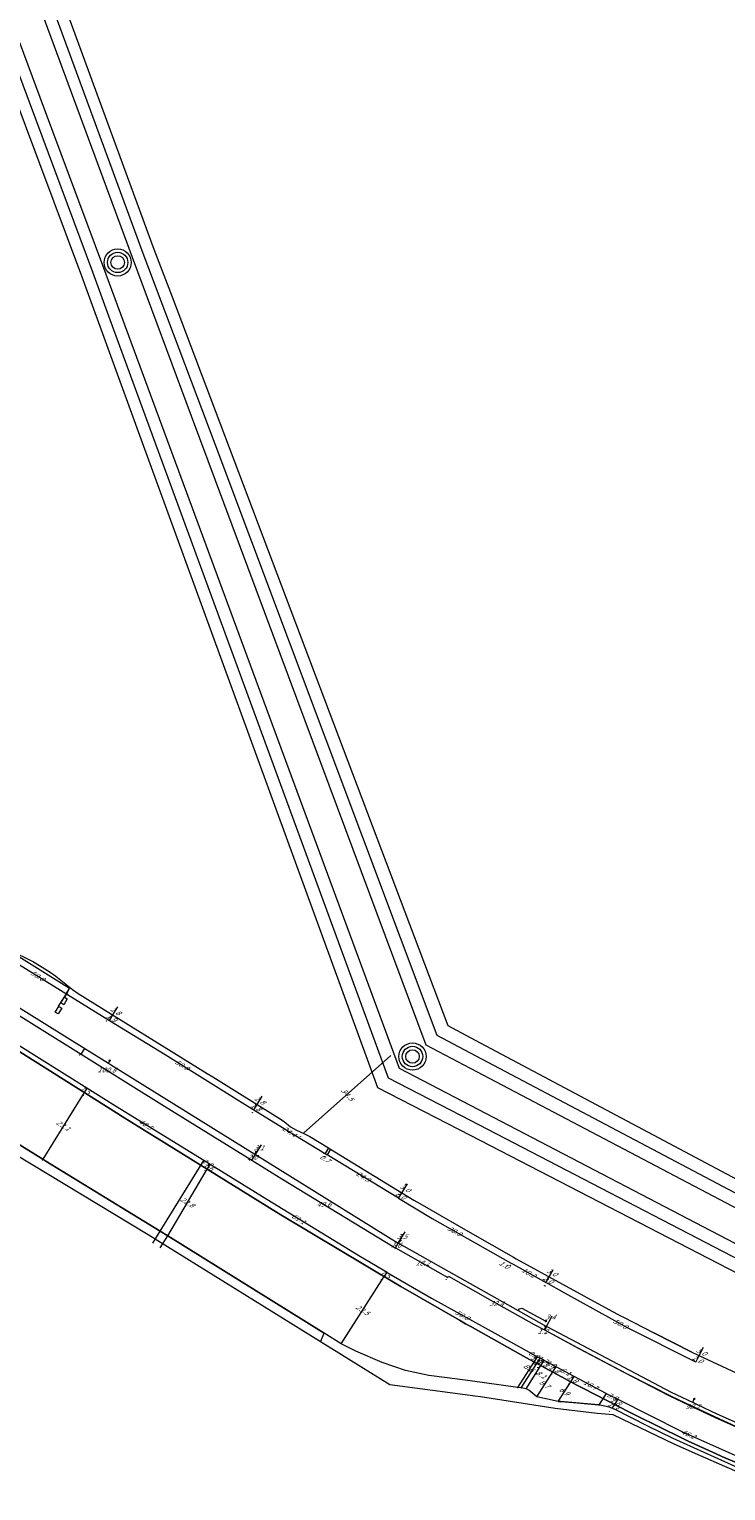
# Model space of a CAD drawing. Header units: metres. Extents: x 124576 to 133557, y 395865 to 402386.
# Tile 327 of 447: x 129379 to 129584, y 401387 to 401817. Entities that reach past the tile are written whole.
import ezdxf
from ezdxf.enums import TextEntityAlignment as Align

# ---------------------------------------------------------------- set-up
doc = ezdxf.new("R2010")
doc.units = ezdxf.units.M
doc.header["$MEASUREMENT"] = 0
for name, color, linetype, lineweight in [('LG_Hoog_Spanning_P_Tennet_Tso', 7, 'Continuous', 0), ('LG_Laag_Spanning_P_Enexis_Netbeheer_BV', 7, 'Continuous', 0), ('LG_Midden_Spanning_P_Enexis_Netbeheer_BV', 7, 'Continuous', 0), ('MV_Laag_Spanning', 7, 'Continuous', 0), ('MV_Laag_Spanning_lijn', 7, 'Continuous', 0), ('MV_Laag_Spanning_pijl', 7, 'Continuous', 0), ('MV_Midden_Spanning', 7, 'Continuous', 0), ('MV_Midden_Spanning_lijn', 7, 'Continuous', 0), ('MV_Midden_Spanning_pijl', 7, 'Continuous', 0)]:
    doc.layers.add(name, color=color, linetype=linetype, lineweight=lineweight)
for name, color, linetype, lineweight, true_color in [('LG_Hoog_Spanning_Tennet_Tso', 1, 'Continuous', 13, 0xff0000), ('LG_Laag_Spanning_Enexis_Netbeheer_BV', 7, 'Continuous', 13, 0x960000), ('LG_Laag_Spanning_Gemeente_Tilburg_Ruimtelijke_Uitvoering', 7, 'Continuous', 13, 0x960000), ('LG_Midden_Spanning_Enexis_Netbeheer_BV', 7, 'Continuous', 13, 0xd20000), ('LG_Riool_Onder_Druk_Gemeente_Tilburg_Ruimtelijke_Uitvoering', 7, 'Continuous', 13, 0x800080)]:
    doc.layers.add(name, color=color, linetype=linetype, lineweight=lineweight, true_color=true_color)
doc.styles.add('Klic_Annotatie', font='verdanai.ttf', dxfattribs={"oblique": 20, "height": 1.4})

# ---------------------------------------------------------------- blocks, each defined once
blk = doc.blocks.new('Mof')
at = {"layer": 'LG_Laag_Spanning_P_Enexis_Netbeheer_BV'}
h = blk.add_hatch(color=256, dxfattribs=at)
edge = h.paths.add_edge_path()
edge.add_arc((0, 0), 2, 0, 360)
blk = doc.blocks.new('Mof_1')
at = {"layer": 'LG_Midden_Spanning_P_Enexis_Netbeheer_BV'}
h = blk.add_hatch(color=256, dxfattribs=at)
edge = h.paths.add_edge_path()
edge.add_arc((0, 0), 2, 0, 360)
blk = doc.blocks.new('Streetlight')
at = {"layer": 'LG_Laag_Spanning_P_Enexis_Netbeheer_BV'}
for p, q in [((-1.8, 1.8), (-1.1, 1.1)), ((0, 2.5), (0, 1.5)), ((1.8, 1.8), (1.1, 1.1)), ((-1.1, -1.1), (-1.8, -1.8)), ((0, -1.5), (0, -2.5)), ((1.1, -1.1), (1.8, -1.8))]:
    blk.add_line(p, q, dxfattribs=at)
at = {"layer": 'LG_Laag_Spanning_P_Enexis_Netbeheer_BV', "flags": 128}
for points in [[(-2.5, 0), (-1.5, 0)], [(1.5, 0), (2.5, 0)]]:
    blk.add_lwpolyline(points, dxfattribs=at)
at = {"layer": 'LG_Laag_Spanning_P_Enexis_Netbeheer_BV'}
blk.add_circle((0, 0), 1.5, dxfattribs=at)
blk = doc.blocks.new('m_pijl')
at = {"layer": 'MV_Laag_Spanning_pijl'}
blk.add_hatch(color=7, dxfattribs=at).paths.add_polyline_path([(-1, -0.3), (-1, 0), (-1, 0.3), (0, 0)])
at = {"layer": 'MV_Laag_Spanning_pijl', "flags": 128}
blk.add_lwpolyline([(-1, 0), (-1, 0.3), (0, 0), (-1, -0.3), (-1, 0)], close=True, dxfattribs=at)
blk = doc.blocks.new('m_pijl_1')
at = {"layer": 'MV_Midden_Spanning_pijl'}
blk.add_hatch(color=7, dxfattribs=at).paths.add_polyline_path([(-1, -0.3), (-1, 0), (-1, 0.3), (0, 0)])
at = {"layer": 'MV_Midden_Spanning_pijl', "flags": 128}
blk.add_lwpolyline([(-1, 0), (-1, 0.3), (0, 0), (-1, -0.3), (-1, 0)], close=True, dxfattribs=at)
blk = doc.blocks.new('GSM Mast_1')
at = {"layer": 'LG_Hoog_Spanning_P_Tennet_Tso'}
for radius in [40, 30, 20]:
    blk.add_circle((0, 0), radius, dxfattribs=at)

msp = doc.modelspace()

# ---------------------------------------------------------------- linework, layer by layer
at = {"layer": 'LG_Hoog_Spanning_Tennet_Tso'}
for p, q in [((129323.02, 401984.06), (129409.42, 401750.13)), ((129326.58, 401985.06), (129412.65, 401751.33)), ((129330.15, 401986.07), (129415.89, 401752.52)), ((129306.76, 401979.48), (129394.51, 401744.61)), ((129310.32, 401980.48), (129397.74, 401745.8)), ((129313.88, 401981.49), (129383.56, 401793.88)), ((129383.56, 401793.88), (129400.98, 401747)), ((129412.65, 401751.33), (129433.77, 401695.08)), ((129415.89, 401752.52), (129421.2, 401738.48)), ((129400.98, 401747), (129488.14, 401511.16)), ((129409.42, 401750.13), (129426.86, 401703.35)), ((129394.51, 401744.61), (129411.62, 401697.66)), ((129397.74, 401745.8), (129402.9, 401731.74)), ((129421.2, 401738.48), (129502.4, 401523.71)), ((129402.9, 401731.74), (129484.91, 401508.32)), ((129426.86, 401703.35), (129495.94, 401518.03)), ((129411.62, 401697.66), (129481.68, 401505.48)), ((129433.77, 401695.08), (129499.17, 401520.87)), ((129502.4, 401523.71), (129509, 401520.2)), ((129499.17, 401520.87), (129509, 401515.67)), ((129509, 401520.2), (129710.29, 401413.08)), ((129495.94, 401518.03), (129509, 401511.16)), ((129509, 401515.67), (129708.69, 401410.03)), ((129488.14, 401511.16), (129509, 401500.26)), ((129509, 401511.16), (129707.09, 401406.97)), ((129481.68, 401505.48), (129509, 401491.37)), ((129484.91, 401508.32), (129509, 401495.81)), ((129509, 401500.26), (129702.91, 401399)), ((129509, 401495.81), (129701.31, 401395.95)), ((129509, 401491.37), (129699.71, 401392.89))]:
    msp.add_line(p, q, dxfattribs=at)
at = {"layer": 'LG_Laag_Spanning_Enexis_Netbeheer_BV'}
for p, q in [((129402.48, 401512.64), (129402.85, 401513.36)), ((129445.61, 401485.8), (129446.03, 401486.47)), ((129487.92, 401459.54), (129488.46, 401460.4))]:
    msp.add_line(p, q, dxfattribs=at)
at = {"layer": 'LG_Laag_Spanning_Enexis_Netbeheer_BV', "flags": 128}
for points in [[(129325.49, 401559.45), (129325.66, 401559.35), (129330.85, 401556.28), (129360.28, 401538.89), (129395.48, 401516.99), (129402.48, 401512.64), (129403.07, 401512.27), (129445.61, 401485.8), (129445.76, 401485.71), (129487.84, 401459.59), (129487.92, 401459.54), (129509, 401447.7)], [(129325.66, 401559.35), (129330.85, 401556.28), (129360.28, 401538.89), (129395.48, 401516.99)], [(129325.66, 401559.35), (129330.85, 401556.28), (129360.28, 401538.89), (129395.48, 401516.99)], [(129395.48, 401516.99), (129402.48, 401512.64), (129403.07, 401512.27), (129445.61, 401485.8), (129445.76, 401485.71), (129487.84, 401459.59), (129487.92, 401459.54), (129509, 401447.7)], [(129395.48, 401516.99), (129402.48, 401512.64), (129403.07, 401512.27), (129445.61, 401485.8), (129445.76, 401485.71), (129487.84, 401459.59), (129487.92, 401459.54), (129509, 401447.7)], [(129509, 401447.7), (129523.18, 401439.73), (129531.49, 401435.06), (129531.62, 401434.99), (129568.27, 401415.72), (129574.75, 401412.63), (129575.93, 401412.07), (129581.71, 401409.32), (129595.45, 401403.25), (129609.33, 401397.63), (129614.56, 401395.69)], [(129509, 401447.7), (129523.18, 401439.73), (129531.49, 401435.06), (129531.62, 401434.99)], [(129509, 401447.7), (129523.18, 401439.73), (129531.49, 401435.06), (129531.62, 401434.99)], [(129523.18, 401439.73), (129523.52, 401440.28), (129524.23, 401440.47), (129531.32, 401436.62)], [(129531.62, 401434.99), (129568.27, 401415.72), (129574.75, 401412.63), (129575.93, 401412.07), (129581.71, 401409.32), (129595.45, 401403.25)], [(129531.62, 401434.99), (129568.27, 401415.72), (129574.75, 401412.63), (129575.93, 401412.07), (129581.71, 401409.32), (129595.45, 401403.25), (129609.33, 401397.63), (129614.56, 401395.69)], [(129574.75, 401412.63), (129574.8, 401413.2), (129575.04, 401413.71)]]:
    msp.add_lwpolyline(points, dxfattribs=at)
at = {"layer": 'LG_Laag_Spanning_Gemeente_Tilburg_Ruimtelijke_Uitvoering'}
msp.add_line((129390.3, 401533.31), (129391, 401534.6), dxfattribs=at)
at = {"layer": 'LG_Laag_Spanning_Gemeente_Tilburg_Ruimtelijke_Uitvoering', "flags": 128}
for points in [[(129390.18, 401533.4), (129391, 401534.6), (129361.31, 401553.06), (129331.33, 401571.75), (129330.84, 401570.98)], [(129390.18, 401533.4), (129387.64, 401529.46), (129387.82, 401529.35), (129388.71, 401528.84), (129387.66, 401527.12), (129386.78, 401527.65), (129387.82, 401529.35)], [(129390.3, 401533.31), (129389.49, 401532.09), (129390.36, 401531.56), (129389.3, 401529.79), (129388.43, 401530.38), (129389.49, 401532.09)]]:
    msp.add_lwpolyline(points, dxfattribs=at)
at = {"layer": 'LG_Midden_Spanning_Enexis_Netbeheer_BV'}
for p, q in [((129419.93, 401461.76), (129417.72, 401463.14)), ((129509, 401462.77), (129521.81, 401455.46)), ((129509, 401462.77), (129521.81, 401455.46)), ((129509, 401462.77), (129521.81, 401455.46)), ((129509, 401462.77), (129521.81, 401455.46)), ((129466.03, 401433.04), (129419.93, 401461.76)), ((129553.33, 401438.2), (129553.34, 401438.2)), ((129471.02, 401429.93), (129466.03, 401433.04)), ((129523.03, 401417.04), (129509, 401418.99)), ((129523.03, 401417.04), (129509, 401418.99)), ((129524.04, 401416.91), (129523.03, 401417.04)), ((129525.48, 401416.71), (129524.04, 401416.91))]:
    msp.add_line(p, q, dxfattribs=at)
at = {"layer": 'LG_Midden_Spanning_Enexis_Netbeheer_BV', "flags": 128}
for points in [[(129280.28, 401603.56), (129311.26, 401584.26), (129312.96, 401583.21), (129341.8, 401565.4), (129343.51, 401564.35), (129371.51, 401547.01), (129373.26, 401546.03), (129380.43, 401542.44), (129382.16, 401541.45), (129385.35, 401539.4), (129386.98, 401538.23), (129391.89, 401534.34), (129393.52, 401533.19), (129431.55, 401509.63), (129433.25, 401508.58), (129452.55, 401496.55), (129454.19, 401495.41), (129456.15, 401493.91), (129457.85, 401492.89), (129460, 401491.92), (129461.76, 401490.99), (129467.26, 401487.64), (129467.82, 401487.29), (129467.85, 401487.28)], [(129280.28, 401603.56), (129311.26, 401584.26), (129312.96, 401583.21), (129341.8, 401565.4), (129343.51, 401564.35), (129371.51, 401547.01), (129373.26, 401546.03), (129380.43, 401542.44), (129382.16, 401541.45), (129385.35, 401539.4), (129386.98, 401538.23), (129391.89, 401534.34), (129393.52, 401533.19), (129431.55, 401509.63), (129433.25, 401508.58), (129452.55, 401496.55), (129454.19, 401495.41), (129456.15, 401493.91), (129457.85, 401492.89), (129460, 401491.92), (129461.76, 401490.99), (129467.26, 401487.64)], [(129373.26, 401546.03), (129380.43, 401542.44), (129382.16, 401541.45), (129385.35, 401539.4), (129386.98, 401538.23), (129391.89, 401534.34), (129393.52, 401533.19), (129431.55, 401509.63), (129433.25, 401508.58), (129452.55, 401496.55), (129454.19, 401495.41), (129456.15, 401493.91), (129457.85, 401492.89), (129460, 401491.92), (129461.76, 401490.99), (129467.26, 401487.64), (129467.82, 401487.29), (129467.85, 401487.28), (129492.43, 401472.27), (129494.15, 401471.25), (129509, 401462.77)], [(129373.26, 401546.03), (129380.43, 401542.44), (129382.16, 401541.45), (129385.35, 401539.4), (129386.98, 401538.23), (129391.89, 401534.34), (129393.52, 401533.19), (129431.55, 401509.63), (129433.25, 401508.58), (129452.55, 401496.55), (129454.19, 401495.41), (129456.15, 401493.91), (129457.85, 401492.89), (129460, 401491.92), (129461.76, 401490.99), (129467.26, 401487.64), (129467.82, 401487.29), (129467.85, 401487.28), (129492.43, 401472.27), (129494.15, 401471.25), (129509, 401462.77)], [(129373.26, 401546.03), (129380.43, 401542.44), (129382.16, 401541.45), (129385.35, 401539.4), (129386.98, 401538.23), (129391.89, 401534.34), (129393.52, 401533.19), (129431.55, 401509.63), (129433.25, 401508.58), (129452.55, 401496.55), (129454.19, 401495.41), (129456.15, 401493.91), (129457.85, 401492.89), (129460, 401491.92), (129461.76, 401490.99), (129467.26, 401487.64), (129467.82, 401487.29), (129467.85, 401487.28), (129492.43, 401472.27), (129494.15, 401471.25), (129509, 401462.77)], [(129373.26, 401546.03), (129380.43, 401542.44), (129382.16, 401541.45), (129385.35, 401539.4), (129386.98, 401538.23), (129391.89, 401534.34), (129393.52, 401533.19), (129431.55, 401509.63), (129433.25, 401508.58), (129452.55, 401496.55), (129454.19, 401495.41), (129456.15, 401493.91), (129457.85, 401492.89), (129460, 401491.92), (129461.76, 401490.99), (129467.26, 401487.64), (129467.82, 401487.29), (129467.85, 401487.28), (129492.43, 401472.27), (129494.15, 401471.25), (129509, 401462.77)], [(129373.26, 401546.03), (129380.43, 401542.44), (129382.16, 401541.45), (129385.35, 401539.4), (129386.98, 401538.23), (129391.89, 401534.34), (129393.52, 401533.19), (129431.55, 401509.63), (129433.25, 401508.58), (129452.55, 401496.55), (129454.19, 401495.41), (129456.15, 401493.91), (129457.85, 401492.89), (129460, 401491.92), (129461.76, 401490.99), (129467.26, 401487.64), (129467.82, 401487.29), (129467.85, 401487.28), (129492.43, 401472.27), (129494.15, 401471.25), (129509, 401462.77)], [(129373.26, 401546.03), (129380.43, 401542.44), (129382.16, 401541.45), (129385.35, 401539.4), (129386.98, 401538.23), (129391.89, 401534.34), (129393.52, 401533.19), (129431.55, 401509.63), (129433.25, 401508.58), (129452.55, 401496.55), (129454.19, 401495.41), (129456.15, 401493.91), (129457.85, 401492.89), (129460, 401491.92), (129461.76, 401490.99), (129467.26, 401487.64), (129467.82, 401487.29), (129467.85, 401487.28), (129492.43, 401472.27), (129494.15, 401471.25), (129509, 401462.77)], [(129373.26, 401546.03), (129380.43, 401542.44), (129382.16, 401541.45), (129385.35, 401539.4), (129386.98, 401538.23), (129391.89, 401534.34), (129393.52, 401533.19), (129431.55, 401509.63), (129433.25, 401508.58), (129452.55, 401496.55), (129454.19, 401495.41), (129456.15, 401493.91), (129457.85, 401492.89), (129460, 401491.92), (129461.76, 401490.99), (129467.26, 401487.64), (129467.82, 401487.29), (129467.85, 401487.28), (129492.43, 401472.27), (129494.15, 401471.25), (129509, 401462.77)], [(129373.26, 401546.03), (129380.43, 401542.44), (129382.16, 401541.45), (129385.35, 401539.4), (129386.98, 401538.23), (129391.89, 401534.34), (129393.52, 401533.19), (129431.55, 401509.63), (129433.25, 401508.58), (129452.55, 401496.55), (129454.19, 401495.41), (129456.15, 401493.91), (129457.85, 401492.89), (129460, 401491.92), (129461.76, 401490.99), (129467.26, 401487.64)], [(129419.93, 401461.76), (129417.72, 401463.14), (129384.04, 401483.78), (129383.11, 401484.36), (129341.54, 401510.11), (129325.06, 401520.31), (129323.88, 401522.05), (129323.7, 401522.3), (129323.52, 401522.54), (129323.4, 401522.72), (129323.21, 401523.06), (129323.05, 401523.42), (129322.99, 401523.56), (129322.72, 401524.19), (129322.64, 401524.35), (129322.35, 401524.84), (129322, 401525.29), (129321.98, 401525.31), (129321.55, 401525.75), (129321.03, 401526.22), (129319.86, 401527.3)], [(129319.86, 401527.3), (129321.03, 401526.22), (129321.55, 401525.75), (129321.98, 401525.31), (129322, 401525.29), (129322.35, 401524.84), (129322.64, 401524.35), (129322.72, 401524.19), (129322.99, 401523.56), (129323.05, 401523.42), (129323.21, 401523.06), (129323.4, 401522.72), (129323.52, 401522.54), (129323.7, 401522.3), (129323.88, 401522.05), (129325.06, 401520.31), (129341.54, 401510.11), (129383.11, 401484.36)], [(129321.03, 401526.22), (129321.55, 401525.75), (129321.98, 401525.31), (129322, 401525.29), (129322.35, 401524.84), (129322.64, 401524.35), (129322.72, 401524.19), (129322.99, 401523.56), (129323.05, 401523.42), (129323.21, 401523.06), (129323.4, 401522.72), (129323.52, 401522.54), (129323.7, 401522.3), (129323.88, 401522.05), (129325.06, 401520.31), (129341.54, 401510.11), (129383.11, 401484.36), (129384.04, 401483.78), (129417.72, 401463.14), (129419.93, 401461.76), (129466.03, 401433.04)], [(129325.06, 401520.31), (129341.54, 401510.11), (129383.11, 401484.36)], [(129325.06, 401520.31), (129341.54, 401510.11), (129383.11, 401484.36)], [(129325.06, 401520.31), (129341.54, 401510.11), (129383.11, 401484.36)], [(129368.77, 401520.68), (129404.82, 401497.99), (129406.51, 401496.93), (129415.1, 401491.59), (129416.8, 401490.53), (129451.99, 401468.73), (129453.7, 401467.69), (129486.91, 401447.82), (129488.64, 401446.81), (129505.92, 401436.85), (129507.66, 401435.86), (129509, 401435.11)], [(129368.77, 401520.68), (129404.82, 401497.99), (129406.51, 401496.93), (129415.1, 401491.59), (129416.8, 401490.53), (129451.99, 401468.73), (129453.7, 401467.69), (129486.91, 401447.82), (129488.64, 401446.81), (129505.92, 401436.85), (129507.66, 401435.86), (129509, 401435.11)], [(129368.77, 401520.68), (129404.82, 401497.99), (129406.51, 401496.93), (129415.1, 401491.59), (129416.8, 401490.53), (129451.99, 401468.73), (129453.7, 401467.69), (129486.91, 401447.82), (129488.64, 401446.81), (129505.92, 401436.85), (129507.66, 401435.86), (129509, 401435.11)], [(129509, 401435.11), (129507.66, 401435.86), (129505.92, 401436.85), (129488.64, 401446.81), (129486.91, 401447.82), (129453.7, 401467.69), (129451.99, 401468.73), (129416.8, 401490.53), (129415.1, 401491.59), (129406.51, 401496.93), (129404.82, 401497.99), (129368.77, 401520.68)], [(129509, 401435.11), (129507.66, 401435.86), (129505.92, 401436.85), (129488.64, 401446.81), (129486.91, 401447.82), (129453.7, 401467.69), (129451.99, 401468.73), (129416.8, 401490.53), (129415.1, 401491.59), (129406.51, 401496.93), (129404.82, 401497.99), (129368.77, 401520.68)], [(129509, 401435.11), (129507.66, 401435.86), (129505.92, 401436.85), (129488.64, 401446.81), (129486.91, 401447.82), (129453.7, 401467.69), (129451.99, 401468.73), (129416.8, 401490.53), (129415.1, 401491.59), (129406.51, 401496.93), (129404.82, 401497.99), (129368.77, 401520.68)], [(129368.77, 401520.68), (129404.82, 401497.99), (129406.51, 401496.93), (129415.1, 401491.59), (129416.8, 401490.53), (129451.99, 401468.73), (129453.7, 401467.69), (129486.91, 401447.82), (129488.64, 401446.81), (129505.92, 401436.85), (129507.66, 401435.86), (129509, 401435.11)], [(129509, 401435.11), (129507.66, 401435.86), (129505.92, 401436.85), (129488.64, 401446.81), (129486.91, 401447.82), (129453.7, 401467.69), (129451.99, 401468.73), (129416.8, 401490.53), (129415.1, 401491.59), (129406.51, 401496.93), (129404.82, 401497.99), (129368.77, 401520.68)], [(129509, 401418.99), (129502.27, 401419.92), (129496.81, 401420.64), (129489.93, 401422.06), (129483.12, 401424.38), (129475.35, 401427.75), (129471.02, 401429.93), (129466.03, 401433.04), (129419.93, 401461.76), (129417.72, 401463.14), (129384.04, 401483.78), (129383.11, 401484.36), (129341.54, 401510.11)], [(129509, 401418.99), (129502.27, 401419.92), (129496.81, 401420.64), (129489.93, 401422.06), (129483.12, 401424.38), (129475.35, 401427.75), (129471.02, 401429.93), (129466.03, 401433.04), (129419.93, 401461.76), (129417.72, 401463.14), (129384.04, 401483.78), (129383.11, 401484.36), (129341.54, 401510.11)], [(129509, 401418.99), (129502.27, 401419.92), (129496.81, 401420.64), (129489.93, 401422.06), (129483.12, 401424.38), (129475.35, 401427.75), (129471.02, 401429.93), (129466.03, 401433.04), (129419.93, 401461.76), (129417.72, 401463.14), (129384.04, 401483.78), (129383.11, 401484.36), (129341.54, 401510.11)], [(129383.11, 401484.36), (129384.04, 401483.78), (129417.72, 401463.14)], [(129383.11, 401484.36), (129384.04, 401483.78), (129417.72, 401463.14)], [(129509, 401418.99), (129502.27, 401419.92), (129496.81, 401420.64), (129489.93, 401422.06), (129483.12, 401424.38), (129475.35, 401427.75), (129471.02, 401429.93), (129466.03, 401433.04), (129419.93, 401461.76), (129417.72, 401463.14), (129384.04, 401483.78), (129383.11, 401484.36)], [(129383.11, 401484.36), (129384.04, 401483.78), (129417.72, 401463.14)], [(129467.26, 401487.64), (129467.82, 401487.29), (129467.85, 401487.28), (129492.43, 401472.27), (129494.15, 401471.25), (129509, 401462.77)], [(129467.26, 401487.64), (129467.82, 401487.29), (129467.85, 401487.28)], [(129467.85, 401487.28), (129492.43, 401472.27), (129494.15, 401471.25), (129509, 401462.77)], [(129467.85, 401487.28), (129492.43, 401472.27), (129494.15, 401471.25), (129509, 401462.77)], [(129471.02, 401429.93), (129466.03, 401433.04), (129419.93, 401461.76), (129417.72, 401463.14)], [(129471.02, 401429.93), (129466.03, 401433.04), (129419.93, 401461.76), (129417.72, 401463.14)], [(129509, 401462.77), (129521.81, 401455.46), (129522.62, 401455), (129549.87, 401440.09), (129552.46, 401438.68), (129553.34, 401438.2), (129554.22, 401437.74), (129563.14, 401433.17), (129574.35, 401427.43), (129576.14, 401426.55), (129598.58, 401416.16)], [(129509, 401462.77), (129521.81, 401455.46), (129522.62, 401455), (129549.87, 401440.09), (129552.46, 401438.68), (129553.34, 401438.2), (129554.22, 401437.74), (129563.14, 401433.17), (129574.35, 401427.43), (129576.14, 401426.55), (129598.58, 401416.16)], [(129509, 401462.77), (129521.81, 401455.46), (129522.62, 401455), (129549.87, 401440.09), (129552.46, 401438.68), (129553.34, 401438.2), (129554.22, 401437.74), (129563.14, 401433.17), (129574.35, 401427.43), (129576.14, 401426.55), (129598.58, 401416.16)], [(129509, 401462.77), (129521.81, 401455.46), (129522.62, 401455), (129549.87, 401440.09), (129552.46, 401438.68), (129553.34, 401438.2), (129554.22, 401437.74), (129563.14, 401433.17), (129574.35, 401427.43), (129576.14, 401426.55), (129598.58, 401416.16)], [(129509, 401462.77), (129521.81, 401455.46), (129522.62, 401455), (129549.87, 401440.09), (129552.46, 401438.68), (129553.34, 401438.2), (129554.22, 401437.74), (129563.14, 401433.17), (129563.14, 401433.17), (129574.35, 401427.43), (129574.35, 401427.43), (129576.14, 401426.55), (129598.58, 401416.16)], [(129509, 401462.77), (129521.81, 401455.46), (129522.62, 401455), (129549.87, 401440.09), (129552.46, 401438.68), (129553.34, 401438.2), (129554.22, 401437.74), (129563.14, 401433.17), (129563.14, 401433.17), (129574.35, 401427.43), (129574.35, 401427.43), (129576.14, 401426.55), (129598.58, 401416.16)], [(129509, 401418.99), (129502.27, 401419.92), (129496.81, 401420.64), (129489.93, 401422.06), (129483.12, 401424.38), (129475.35, 401427.75), (129471.02, 401429.93), (129466.03, 401433.04), (129419.93, 401461.76)], [(129521.81, 401455.46), (129522.62, 401455), (129549.87, 401440.09), (129552.46, 401438.68), (129553.34, 401438.2), (129554.22, 401437.74), (129563.14, 401433.17), (129574.35, 401427.43), (129563.14, 401433.17), (129574.35, 401427.43), (129576.14, 401426.55), (129598.58, 401416.16)], [(129521.81, 401455.46), (129522.62, 401455), (129549.87, 401440.09), (129552.46, 401438.68), (129553.34, 401438.2), (129554.22, 401437.74), (129563.14, 401433.17), (129574.35, 401427.43), (129563.14, 401433.17), (129574.35, 401427.43), (129576.14, 401426.55), (129598.58, 401416.16)], [(129521.81, 401455.46), (129522.62, 401455), (129549.87, 401440.09), (129552.46, 401438.68), (129553.34, 401438.2), (129554.22, 401437.74), (129563.14, 401433.17), (129574.35, 401427.43), (129563.14, 401433.17), (129574.35, 401427.43), (129576.14, 401426.55), (129598.58, 401416.16)], [(129521.81, 401455.46), (129522.62, 401455), (129549.87, 401440.09)], [(129549.87, 401440.09), (129552.46, 401438.68), (129553.34, 401438.2)], [(129553.34, 401438.2), (129554.22, 401437.74), (129563.14, 401433.17), (129574.35, 401427.43), (129576.14, 401426.55), (129598.58, 401416.16)], [(129509, 401418.99), (129502.27, 401419.92), (129496.81, 401420.64), (129489.93, 401422.06), (129483.12, 401424.38), (129475.35, 401427.75), (129471.02, 401429.93), (129466.03, 401433.04)], [(129509, 401435.11), (129524.74, 401426.29), (129526.49, 401425.33), (129540.45, 401417.78), (129542.22, 401416.85), (129556.11, 401409.72), (129557.89, 401408.82), (129571.48, 401402.14), (129573.28, 401401.28), (129581.32, 401397.56), (129583.15, 401396.75), (129596.7, 401391)], [(129509, 401435.11), (129524.74, 401426.29), (129526.49, 401425.33), (129540.45, 401417.78), (129542.22, 401416.85), (129556.11, 401409.72), (129557.89, 401408.82), (129571.48, 401402.14), (129573.28, 401401.28), (129581.32, 401397.56), (129583.15, 401396.75), (129596.7, 401391)], [(129509, 401435.11), (129524.74, 401426.29), (129526.49, 401425.33), (129540.45, 401417.78), (129542.22, 401416.85), (129556.11, 401409.72), (129557.89, 401408.82), (129571.48, 401402.14), (129573.28, 401401.28), (129581.32, 401397.56), (129583.15, 401396.75), (129596.7, 401391)], [(129664.89, 401368.39), (129658.31, 401370.01), (129656.38, 401370.52), (129642.01, 401374.56), (129640.1, 401375.15), (129631.01, 401378.2), (129629.12, 401378.84), (129622.29, 401381.18), (129620.41, 401381.85), (129609.41, 401385.9), (129607.54, 401386.62), (129598.55, 401390.23), (129596.7, 401391), (129583.15, 401396.75), (129581.32, 401397.56), (129573.28, 401401.28), (129571.48, 401402.14), (129557.89, 401408.82), (129556.11, 401409.72), (129542.22, 401416.85), (129540.45, 401417.78), (129526.49, 401425.33), (129524.74, 401426.29), (129509, 401435.11)], [(129664.89, 401368.39), (129658.31, 401370.01), (129656.38, 401370.52), (129642.01, 401374.56), (129640.1, 401375.15), (129631.01, 401378.2), (129629.12, 401378.84), (129622.29, 401381.18), (129620.41, 401381.85), (129609.41, 401385.9), (129607.54, 401386.62), (129598.55, 401390.23), (129596.7, 401391), (129583.15, 401396.75), (129581.32, 401397.56), (129573.28, 401401.28), (129571.48, 401402.14), (129557.89, 401408.82), (129556.11, 401409.72), (129542.22, 401416.85), (129540.45, 401417.78), (129526.49, 401425.33), (129524.74, 401426.29), (129509, 401435.11)], [(129664.89, 401368.39), (129658.31, 401370.01), (129656.38, 401370.52), (129642.01, 401374.56), (129640.1, 401375.15), (129631.01, 401378.2), (129629.12, 401378.84), (129622.29, 401381.18), (129620.41, 401381.85), (129609.41, 401385.9), (129607.54, 401386.62), (129598.55, 401390.23), (129596.7, 401391), (129583.15, 401396.75), (129581.32, 401397.56), (129573.28, 401401.28), (129571.48, 401402.14), (129557.89, 401408.82), (129556.11, 401409.72), (129542.22, 401416.85), (129540.45, 401417.78), (129526.49, 401425.33), (129524.74, 401426.29), (129509, 401435.11)], [(129509, 401435.11), (129524.74, 401426.29), (129526.49, 401425.33), (129540.45, 401417.78), (129542.22, 401416.85), (129556.11, 401409.72), (129557.89, 401408.82), (129571.48, 401402.14), (129573.28, 401401.28), (129581.32, 401397.56), (129583.15, 401396.75), (129596.7, 401391)], [(129664.89, 401368.39), (129658.31, 401370.01), (129656.38, 401370.52), (129642.01, 401374.56), (129640.1, 401375.15), (129631.01, 401378.2), (129629.12, 401378.84), (129622.29, 401381.18), (129620.41, 401381.85), (129609.41, 401385.9), (129607.54, 401386.62), (129598.55, 401390.23), (129596.7, 401391), (129583.15, 401396.75), (129581.32, 401397.56), (129573.28, 401401.28), (129571.48, 401402.14), (129557.89, 401408.82), (129556.11, 401409.72), (129542.22, 401416.85), (129540.45, 401417.78), (129526.49, 401425.33), (129524.74, 401426.29), (129509, 401435.11)], [(129509, 401418.99), (129502.27, 401419.92), (129496.81, 401420.64), (129489.93, 401422.06), (129483.12, 401424.38), (129475.35, 401427.75), (129471.02, 401429.93)], [(129587.11, 401393.78), (129568.85, 401402), (129561.38, 401405.67), (129551.54, 401410.65), (129550, 401411.29), (129546.85, 401411.96), (129535.67, 401412.9), (129534.95, 401412.96), (129528.64, 401414.33), (129526.31, 401416.32), (129525.48, 401416.71), (129524.04, 401416.91), (129523.03, 401417.04), (129509, 401418.99)], [(129525.48, 401416.71), (129524.04, 401416.91), (129523.03, 401417.04), (129509, 401418.99)], [(129525.48, 401416.71), (129524.04, 401416.91), (129523.03, 401417.04), (129509, 401418.99)], [(129525.48, 401416.71), (129524.04, 401416.91), (129523.03, 401417.04), (129509, 401418.99)], [(129524.04, 401416.91), (129523.03, 401417.04), (129509, 401418.99)], [(129587.11, 401393.78), (129568.85, 401402), (129561.38, 401405.67), (129551.54, 401410.65), (129550, 401411.29), (129546.85, 401411.96), (129535.67, 401412.9), (129534.95, 401412.96), (129528.64, 401414.33), (129526.31, 401416.32), (129525.48, 401416.71), (129524.04, 401416.91), (129523.03, 401417.04)], [(129587.11, 401393.78), (129568.85, 401402), (129561.38, 401405.67), (129551.54, 401410.65), (129550, 401411.29), (129546.85, 401411.96), (129535.67, 401412.9), (129534.95, 401412.96), (129528.64, 401414.33), (129526.31, 401416.32), (129525.48, 401416.71), (129524.04, 401416.91)], [(129587.11, 401393.78), (129568.85, 401402), (129561.38, 401405.67), (129551.54, 401410.65), (129550, 401411.29), (129546.85, 401411.96), (129535.67, 401412.9), (129534.95, 401412.96), (129528.64, 401414.33), (129526.31, 401416.32), (129525.48, 401416.71)], [(129587.11, 401393.78), (129568.85, 401402), (129561.38, 401405.67), (129551.54, 401410.65), (129550, 401411.29), (129546.85, 401411.96), (129535.67, 401412.9), (129534.95, 401412.96), (129528.64, 401414.33), (129526.31, 401416.32), (129525.48, 401416.71)], [(129587.11, 401393.78), (129568.85, 401402), (129561.38, 401405.67), (129551.54, 401410.65), (129550, 401411.29), (129546.85, 401411.96), (129535.67, 401412.9), (129534.95, 401412.96), (129528.64, 401414.33), (129526.31, 401416.32), (129525.48, 401416.71)], [(129534.95, 401412.96), (129528.64, 401414.33), (129526.31, 401416.32), (129525.48, 401416.71)], [(129534.95, 401412.96), (129535.67, 401412.9), (129540.54, 401412.49), (129546.85, 401411.96)], [(129534.95, 401412.96), (129535.67, 401412.9), (129540.54, 401412.49), (129546.85, 401411.96)], [(129534.95, 401412.96), (129535.67, 401412.9), (129540.54, 401412.49), (129546.85, 401411.96)], [(129534.95, 401412.96), (129535.67, 401412.9), (129540.54, 401412.49), (129546.85, 401411.96)], [(129534.95, 401412.96), (129535.67, 401412.9), (129540.54, 401412.49), (129546.85, 401411.96)], [(129534.95, 401412.96), (129535.67, 401412.9), (129540.54, 401412.49), (129546.85, 401411.96)], [(129534.95, 401412.96), (129535.67, 401412.9), (129540.54, 401412.49), (129546.85, 401411.96)], [(129546.85, 401411.96), (129535.67, 401412.9), (129534.95, 401412.96)], [(129587.11, 401393.78), (129568.85, 401402), (129561.38, 401405.67), (129551.54, 401410.65), (129550, 401411.29), (129546.85, 401411.96)]]:
    msp.add_lwpolyline(points, dxfattribs=at)
at = {"layer": 'LG_Riool_Onder_Druk_Gemeente_Tilburg_Ruimtelijke_Uitvoering', "flags": 128}
for points in [[(129509, 401414.67), (129485.4, 401417.83), (129414.21, 401462.02), (129331.01, 401512.28)], [(129602.86, 401385.62), (129584.06, 401393.82), (129576.88, 401396.95), (129569.13, 401400.34), (129561.55, 401404.01), (129559.08, 401405.21), (129551.13, 401408.97), (129546.4, 401409.41), (129534.05, 401410.89), (129512.11, 401414.29), (129510.37, 401414.49), (129509, 401414.67)]]:
    msp.add_lwpolyline(points, dxfattribs=at)
at = {"layer": 'MV_Laag_Spanning_lijn'}
for p, q in [((129394.42, 401515.29), (129395.48, 401516.99)), ((129394.42, 401515.29), (129395.48, 401516.99)), ((129531.06, 401433.93), (129531.62, 401434.99))]:
    msp.add_line(p, q, dxfattribs=at)
at = {"layer": 'MV_Laag_Spanning_pijl'}
for p, q in [((129445.76, 401485.71), (129447.52, 401488.55)), ((129444.7, 401484.01), (129445.76, 401485.71)), ((129487.84, 401459.59), (129489.84, 401462.95)), ((129487.05, 401458.19), (129487.84, 401459.59)), ((129531.49, 401435.06), (129533.14, 401438.19)), ((129530.92, 401434.01), (129531.49, 401435.06))]:
    msp.add_line(p, q, dxfattribs=at)
at = {"layer": 'MV_Laag_Spanning_pijl', "flags": 128}
for points in [[(129234.92, 401614.52), (129245.75, 401607.77), (129266.08, 401595.1), (129294.94, 401577.11), (129322.28, 401560.12), (129332.55, 401553.74), (129351.86, 401541.77), (129380.56, 401523.91), (129394.42, 401515.29)], [(129359.12, 401537.26), (129419, 401500), (129444.7, 401484.01)], [(129444.7, 401484.01), (129453.54, 401478.51), (129486.61, 401458.44), (129487.05, 401458.19)], [(129487.05, 401458.19), (129502.46, 401449.46), (129502.63, 401449.82)], [(129502.63, 401449.82), (129514.9, 401442.86), (129527.87, 401435.66), (129530.92, 401434.01)], [(129502.63, 401449.82), (129514.9, 401442.86), (129527.87, 401435.66), (129530.92, 401434.01)], [(129530.92, 401434.01), (129540.99, 401428.56), (129554.32, 401421.54), (129567.73, 401414.65), (129581.21, 401408.23), (129594.98, 401402.15), (129608.9, 401396.51), (129619.78, 401392.48)], [(129591.82, 401403.55), (129583.79, 401407.09), (129572.45, 401412.4), (129568.11, 401414.47), (129562.36, 401417.41), (129555.16, 401421.11), (129540.62, 401428.75), (129531.06, 401433.93)]]:
    msp.add_lwpolyline(points, dxfattribs=at)
at = {"layer": 'MV_Midden_Spanning_lijn'}
for p, q in [((129417.72, 401463.14), (129430.53, 401483.93)), ((129467.26, 401487.64), (129466.27, 401486.01)), ((129467.85, 401487.28), (129466.86, 401485.65)), ((129415.52, 401459.62), (129417.72, 401463.14)), ((129417.74, 401458.25), (129419.93, 401461.76)), ((129523.03, 401417.04), (129528.86, 401426.12)), ((129549.12, 401415.31), (129546.81, 401411.71))]:
    msp.add_line(p, q, dxfattribs=at)
at = {"layer": 'MV_Midden_Spanning_lijn', "flags": 128}
msp.add_lwpolyline([(129471.65, 401426.43), (129464.91, 401430.56), (129466.03, 401433.04)], dxfattribs=at)
at = {"layer": 'MV_Midden_Spanning_pijl'}
for p, q in [((129360.21, 401551.47), (129402.78, 401525.24)), ((129396.16, 401505.27), (129353.75, 401531.74)), ((129402.78, 401525.24), (129403.77, 401526.84)), ((129403.77, 401526.84), (129405.25, 401529.21)), ((129485.68, 401514.92), (129459.89, 401491.97)), ((129396.16, 401505.27), (129395.34, 401503.96)), ((129395.34, 401503.96), (129383.11, 401484.36)), ((129446.26, 401500.47), (129447.74, 401502.86)), ((129445.29, 401498.92), (129446.26, 401500.47)), ((129432.41, 401482.77), (129430.53, 401483.93)), ((129466.27, 401486.01), (129466.86, 401485.65)), ((129487.95, 401472.83), (129466.86, 401485.65)), ((129419.93, 401461.76), (129431.58, 401481.37)), ((129431.58, 401481.37), (129432.41, 401482.77)), ((129488.99, 401474.54), (129490.54, 401477.1)), ((129487.95, 401472.83), (129488.99, 401474.54)), ((129520.86, 401453.84), (129521.71, 401453.36)), ((129471.02, 401429.93), (129483.73, 401449.73)), ((129483.73, 401449.73), (129484.54, 401450.99)), ((129531.31, 401447.95), (129532.29, 401449.69)), ((129532.29, 401449.69), (129533.5, 401451.83)), ((129576.35, 401426.26), (129577.71, 401428.94)), ((129524.04, 401416.91), (129528.69, 401424.14)), ((129525.48, 401416.71), (129529.85, 401423.51)), ((129528.69, 401424.14), (129529.68, 401425.68)), ((129529.68, 401425.68), (129528.86, 401426.12)), ((129530.84, 401425.05), (129529.68, 401425.68)), ((129529.85, 401423.51), (129530.84, 401425.05)), ((129534.32, 401423.17), (129530.84, 401425.05)), ((129575.45, 401424.48), (129576.35, 401426.26)), ((129528.64, 401414.33), (129533.33, 401421.63)), ((129533.33, 401421.63), (129534.32, 401423.17)), ((129539.67, 401420.3), (129534.32, 401423.17)), ((129538.67, 401418.75), (129539.66, 401420.3)), ((129549.12, 401415.31), (129539.67, 401420.3)), ((129534.95, 401412.96), (129538.67, 401418.75)), ((129549.12, 401415.31), (129552.47, 401413.62)), ((129551.49, 401412.09), (129550.77, 401410.97)), ((129552.47, 401413.62), (129551.49, 401412.09))]:
    msp.add_line(p, q, dxfattribs=at)
at = {"layer": 'MV_Midden_Spanning_pijl', "flags": 128}
for points in [[(129402.78, 401525.24), (129419.19, 401515.14), (129443.56, 401500), (129445.29, 401498.92)], [(129430.53, 401483.93), (129404.6, 401500), (129396.16, 401505.27)], [(129445.29, 401498.92), (129457.62, 401491.27), (129466.07, 401486.13), (129466.27, 401486.01)], [(129484.54, 401450.99), (129476.69, 401455.57), (129449.12, 401472.41), (129432.41, 401482.77)], [(129487.95, 401472.83), (129497.85, 401466.81), (129520.86, 401453.84)], [(129487.95, 401472.83), (129497.85, 401466.81), (129520.86, 401453.84)], [(129484.54, 401450.99), (129497.61, 401443.38), (129525.5, 401427.93), (129528.86, 401426.12)], [(129484.54, 401450.99), (129497.61, 401443.38), (129525.5, 401427.93), (129528.86, 401426.12)], [(129521.71, 401453.36), (129530.6, 401448.35), (129531.31, 401447.95)], [(129575.45, 401424.48), (129555.36, 401434.65), (129536.88, 401444.81), (129531.31, 401447.95)], [(129552.47, 401413.62), (129571.35, 401404.11), (129594.29, 401393.9)]]:
    msp.add_lwpolyline(points, dxfattribs=at)

# ---------------------------------------------------------------- block references
at = {"layer": 'LG_Hoog_Spanning_P_Tennet_Tso', "xscale": 0.1, "yscale": 0.1, "zscale": 0.1}
for p in [(129405.2, 401748.57), (129492.04, 401514.59)]:
    msp.add_blockref('GSM Mast_1', p, dxfattribs=at)
at = {"layer": 'LG_Laag_Spanning_P_Enexis_Netbeheer_BV'}
for name, p, xscale, yscale, zscale, rotation in [('Mof', (129395.48, 401516.99), 0.1, 0.1, 0.1, 1), ('Streetlight', (129402.85, 401513.36), 0.1, 0.1, 0.1, 298), ('Streetlight', (129446.03, 401486.47), 0.09999999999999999, 0.09999999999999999, 0.09999999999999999, 302), ('Streetlight', (129488.46, 401460.4), 0.09999999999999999, 0.09999999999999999, 0.09999999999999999, 302), ('Streetlight', (129531.32, 401436.62), 0.1, 0.1, 0.1, 28), ('Streetlight', (129575.04, 401413.71), 0.1, 0.1, 0.1, 295)]:
    msp.add_blockref(name, p, dxfattribs=dict(at, xscale=xscale, yscale=yscale, zscale=zscale, rotation=rotation))
at = {"layer": 'LG_Laag_Spanning_P_Enexis_Netbeheer_BV', "xscale": 0.1, "yscale": 0.1, "zscale": 0.1}
for p in [(129402.48, 401512.64), (129445.61, 401485.8), (129487.92, 401459.54), (129523.18, 401439.73), (129531.62, 401434.99), (129574.75, 401412.63)]:
    msp.add_blockref('Mof', p, dxfattribs=at)
at = {"layer": 'LG_Midden_Spanning_P_Enexis_Netbeheer_BV', "xscale": 0.1, "yscale": 0.1, "zscale": 0.1}
for p, rotation in [((129383.11, 401484.36), 1), ((129383.11, 401484.36), 1), ((129383.11, 401484.36), 1), ((129467.26, 401487.64), 1), ((129467.85, 401487.28), 1), ((129417.72, 401463.14), 1), ((129419.93, 401461.76), 359), ((129521.81, 401455.46), 1), ((129521.81, 401455.46), 1), ((129521.81, 401455.46), 1), ((129466.03, 401433.04), 1), ((129523.03, 401417.04), 359), ((129525.48, 401416.71), 359), ((129525.48, 401416.71), 359), ((129525.48, 401416.71), 359)]:
    msp.add_blockref('Mof_1', p, dxfattribs=dict(at, rotation=rotation))
msp.add_blockref('Mof_1', (129524.04, 401416.91), dxfattribs=at)
at = {"layer": 'MV_Laag_Spanning_pijl'}
for p, xscale, yscale, zscale, rotation in [((129394, 401515), 0.1, 0.1, 0.1, 329), ((129447, 401488), 0.09999999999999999, 0.09999999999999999, 0.09999999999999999, 58), ((129444, 401484), 0.1, 0.1, 0.1, 329), ((129445, 401485), 0.09999999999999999, 0.09999999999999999, 0.09999999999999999, 58), ((129487, 401458), 0.09999999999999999, 0.09999999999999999, 0.09999999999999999, 331), ((129487, 401459), 0.1, 0.1, 0.1, 59.99999999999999), ((129489, 401462), 0.1, 0.1, 0.1, 59), ((129502, 401449), 0.1, 0.1, 0.1, 62), ((129533, 401438), 0.1, 0.1, 0.1, 62), ((129530, 401434), 0.1, 0.1, 0.1, 332.0000000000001), ((129530, 401434), 0.1, 0.1, 0.1, 332.0000000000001), ((129531, 401435), 0.1, 0.1, 0.1, 61), ((129531, 401433), 0.1, 0.1, 0.1, 151)]:
    msp.add_blockref('m_pijl', p, dxfattribs=dict(at, xscale=xscale, yscale=yscale, zscale=zscale, rotation=rotation))
at = {"layer": 'MV_Midden_Spanning_pijl'}
for p, xscale, yscale, zscale, rotation in [((129405, 401529), 0.09999999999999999, 0.09999999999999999, 0.09999999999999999, 58), ((129402, 401525), 0.1, 0.1, 0.1, 329), ((129403, 401526), 0.09999999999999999, 0.09999999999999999, 0.09999999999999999, 58), ((129395, 401503), 0.09999999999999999, 0.09999999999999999, 0.09999999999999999, 239), ((129396, 401505), 0.1, 0.1, 0.1, 148), ((129447, 401502), 0.09999999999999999, 0.09999999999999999, 0.09999999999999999, 58), ((129445, 401498), 0.1, 0.1, 0.1, 329), ((129446, 401500), 0.09999999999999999, 0.09999999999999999, 0.09999999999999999, 58), ((129459, 401491), 0.1, 0.1, 0.1, 222), ((129383, 401484), 0.09999999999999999, 0.09999999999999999, 0.09999999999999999, 239), ((129466, 401486), 0.1, 0.1, 0.1, 329), ((129466, 401485), 0.1, 0.1, 0.1, 329), ((129466, 401485), 0.1, 0.1, 0.1, 148), ((129430, 401483), 0.1, 0.1, 0.1, 148), ((129431, 401481), 0.1, 0.1, 0.1, 59), ((129432, 401482), 0.1, 0.1, 0.1, 59), ((129432, 401482), 0.1, 0.1, 0.1, 148), ((129490, 401477), 0.09999999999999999, 0.09999999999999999, 0.09999999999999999, 58), ((129488, 401474), 0.09999999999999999, 0.09999999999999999, 0.09999999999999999, 58), ((129484, 401450), 0.1, 0.1, 0.1, 56.99999999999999), ((129520, 401453), 0.09999999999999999, 0.09999999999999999, 0.09999999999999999, 331), ((129520, 401453), 0.09999999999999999, 0.09999999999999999, 0.09999999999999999, 331), ((129521, 401453), 0.09999999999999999, 0.09999999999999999, 0.09999999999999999, 331), ((129533, 401451), 0.1, 0.1, 0.1, 59.99999999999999), ((129483, 401449), 0.1, 0.1, 0.1, 56.99999999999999), ((129531, 401447), 0.09999999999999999, 0.09999999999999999, 0.09999999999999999, 331), ((129531, 401447), 0.1, 0.1, 0.1, 150), ((129532, 401449), 0.1, 0.1, 0.1, 59.99999999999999), ((129577, 401428), 0.09999999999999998, 0.09999999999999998, 0.09999999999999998, 63), ((129528, 401426), 0.1, 0.1, 0.1, 332.0000000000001), ((129528, 401426), 0.1, 0.1, 0.1, 332.0000000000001), ((129528, 401424), 0.1, 0.1, 0.1, 56.99999999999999), ((129528, 401426), 0.1, 0.1, 0.1, 151), ((129529, 401425), 0.1, 0.1, 0.1, 56.99999999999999), ((129529, 401425), 0.1, 0.1, 0.1, 151), ((129530, 401425), 0.1, 0.1, 0.1, 56.99999999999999), ((129530, 401425), 0.1, 0.1, 0.1, 151), ((129576, 401426), 0.09999999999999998, 0.09999999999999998, 0.09999999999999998, 63), ((129529, 401423), 0.1, 0.1, 0.1, 56.99999999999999), ((129533, 401421), 0.1, 0.1, 0.1, 56.99999999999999), ((129534, 401423), 0.1, 0.1, 0.1, 56.99999999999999), ((129534, 401423), 0.1, 0.1, 0.1, 151), ((129539, 401420), 0.1, 0.1, 0.1, 56.99999999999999), ((129539, 401420), 0.1, 0.1, 0.1, 152), ((129538, 401418), 0.1, 0.1, 0.1, 56.99999999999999), ((129551, 401412), 0.1, 0.1, 0.1, 238), ((129552, 401413), 0.1, 0.1, 0.1, 333.9999999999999), ((129550, 401410), 0.1, 0.1, 0.1, 238)]:
    msp.add_blockref('m_pijl_1', p, dxfattribs=dict(at, xscale=xscale, yscale=yscale, zscale=zscale, rotation=rotation))

# ---------------------------------------------------------------- texts
at = {"layer": 'MV_Laag_Spanning', "style": 'Klic_Annotatie', "oblique": 20}
for s, p in [('100.8', (129401.91, 401510.63)), ('3.1', (129446.7, 401487.66)), ('2.0', (129444.82, 401484.92)), ('49.6', (129465.85, 401471.05)), ('3.5', (129488.86, 401461.55)), ('1.6', (129487.1, 401459.02)), ('18.2', (129494.97, 401453.71)), ('32.4', (129516.73, 401441.84))]:
    msp.add_text(s, height=1.4, rotation=359, dxfattribs=at).set_placement(p, align=Align.MIDDLE_CENTER)
for s, p in [('3.4', (129532.54, 401437.82)), ('1.2', (129530.28, 401433.52)), ('98.2', (129574.51, 401411.42))]:
    msp.add_text(s, height=1.4, dxfattribs=at).set_placement(p, align=Align.MIDDLE_CENTER)
at = {"layer": 'MV_Midden_Spanning', "style": 'Klic_Annotatie', "oblique": 20}
for s, rotation, p in [('50.0', 328, (129381.5, 401538.35)), ('1.9', 328, (129403.28, 401526.04)), ('2.8', 328, (129404.51, 401528.02)), ('50.0', 328, (129424.06, 401512.11)), ('1.5', 328, (129395.58, 401504.72)), ('2.8', 328, (129447, 401501.67)), ('34.5', 312, (129472.79, 401503.45)), ('1.8', 328, (129445.78, 401499.7)), ('23.1', 328, (129389.05, 401494.26)), ('40.5', 328, (129413.34, 401494.59)), ('24.4', 328, (129455.66, 401492.49)), ('2.2', 328, (129431.47, 401483.35)), ('0.7', 329, (129466.16, 401484.52)), ('1.6', 329, (129431.83, 401482.17)), ('24.9', 329, (129477.4, 401479.24)), ('3.0', 329, (129489.76, 401475.82)), ('22.8', 329, (129425.59, 401471.67)), ('2.0', 329, (129488.47, 401473.69)), ('61.1', 329, (129458.39, 401466.74)), ('38.0', 331, (129504.31, 401463.17)), ('1.0', 331, (129518.92, 401453.23)), ('1.5', 327, (129483.97, 401450.47)), ('10.2', 331, (129526.15, 401450.86)), ('2.0', 331, (129531.8, 401448.82)), ('3.0', 331, (129533.03, 401451)), ('23.5', 327, (129477.2, 401439.94)), ('50.8', 331, (129506.61, 401438.4)), ('50.0', 331, (129553.18, 401435.84)), ('0.9', 332, (129527.66, 401426.77)), ('3.0', 333, (129577.03, 401427.6)), ('8.6', 327, (129526.15, 401422.86)), ('1.8', 327, (129528.36, 401425.35)), ('1.3', 332, (129530.26, 401425.37)), ('1.8', 327, (129530.35, 401424.28)), ('4.0', 332, (129532.58, 401424.11)), ('1.8', 327, (129533.66, 401422.51)), ('2.0', 333, (129575.9, 401425.37)), ('8.1', 327, (129529.79, 401420.92)), ('8.7', 327, (129530.82, 401418.09)), ('6.1', 332, (129536.99, 401421.74)), ('1.8', 327, (129539, 401419.63)), ('10.7', 332, (129544.4, 401417.81)), ('6.9', 327, (129536.64, 401415.96)), ('3.8', 333, (129550.8, 401414.46)), ('1.3', 327, (129550.96, 401411.64)), ('1.8', 327, (129551.81, 401412.96)), ('46.2', 336, (129573.17, 401403.31))]:
    msp.add_text(s, height=1.4, rotation=rotation, dxfattribs=at).set_placement(p, align=Align.MIDDLE_CENTER)

doc.saveas('drawing.dxf')
